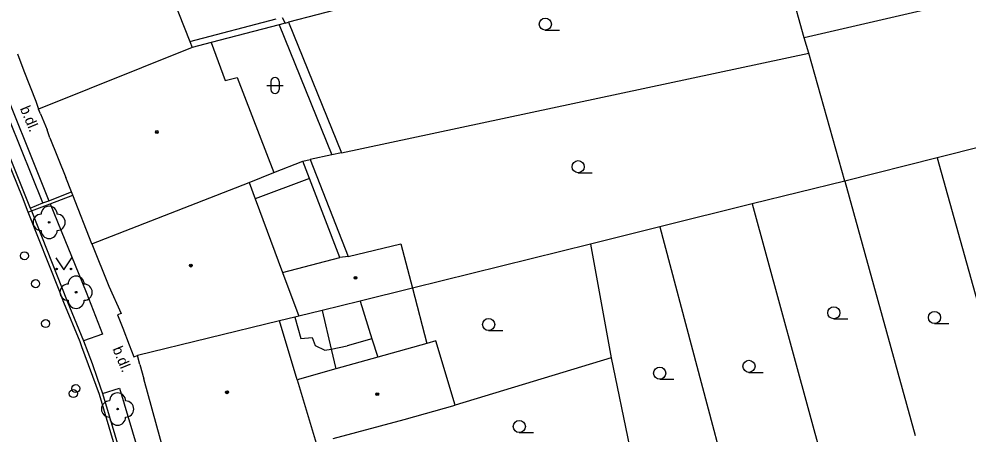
# Model space of a CAD drawing. Extents: x -596229 to -595156, y -1161237 to -1159376.
# Drawn here: x -595643 to -595584.2, y -1160714.7 to -1160689 of the extents above; entities that cross this region are included whole.
import ezdxf

# ---------------------------------------------------------------- set-up
doc = ezdxf.new("R2010")
doc.units = 0
for name, color, linetype in [('DOP - kresba z DSPS bez souradnic', 7, 'Continuous'), ('DOP - rozhrani ploch obecne', 7, 'Continuous'), ('Level 22', 7, 'Continuous'), ('Level 28', 7, 'Continuous'), ('Level 36', 7, 'Continuous'), ('Level 39', 7, 'Continuous'), ('Specificka linie pasportu komunikaci', 7, 'Continuous'), ('TM - budovy zdene_ betonove - VP', 7, 'Continuous'), ('TM - chodniky - VP', 7, 'Continuous'), ('TM - komunikace - VP', 7, 'Continuous'), ('TM - letecke snimky - pomocna linie', 7, 'Continuous'), ('TM - popis povrchu', 7, 'Continuous'), ('TM - rozhrani ploch obecne - VP', 7, 'Continuous'), ('TM - vstup do budovy - zdene_ betonove', 7, 'Continuous')]:
    doc.layers.add(name, color=color, linetype=linetype)

msp = doc.modelspace()

# ---------------------------------------------------------------- linework, layer by layer
at = {"layer": 'DOP - kresba z DSPS bez souradnic'}
for points in [[(-595632.41, -1160690.37), (-595627.05, -1160688.96)], [(-595626.86, -1160689.32), (-595623.6, -1160697.38)], [(-595624.99, -1160698.85), (-595625.4, -1160697.77)], [(-595624.99, -1160698.85), (-595628.36, -1160700.11)], [(-595623.11, -1160703.75), (-595624.99, -1160698.85)], [(-595625.9, -1160707.45), (-595625.52, -1160708.77)], [(-595625.52, -1160708.77), (-595624.83, -1160708.71)], [(-595624.83, -1160708.71), (-595624.64, -1160709.21)], [(-595621.12, -1160708.79), (-595622.65, -1160709.22)], [(-595624.64, -1160709.21), (-595624.03, -1160709.49)], [(-595623.65, -1160709.42), (-595622.65, -1160709.22)], [(-595624.03, -1160709.49), (-595623.65, -1160709.42)]]:
    msp.add_lwpolyline(points, dxfattribs=at)
at = {"layer": 'DOP - rozhrani ploch obecne'}
for points in [[(-595594.33, -1160690.13), (-595596.76, -1160681.44)], [(-595566.77, -1160683.74), (-595594.33, -1160690.13)], [(-595622.77, -1160688.25), (-595626.28, -1160689.17)], [(-595626.86, -1160689.32), (-595631.08, -1160690.43)], [(-595626.5, -1160689.23), (-595626.86, -1160689.32)], [(-595626.69, -1160688.87), (-595626.5, -1160689.23)], [(-595626.5, -1160689.23), (-595626.28, -1160689.17)], [(-595626.28, -1160689.17), (-595623.01, -1160697.26)], [(-595594.06, -1160691.08), (-595594.33, -1160690.13)], [(-595623.01, -1160697.26), (-595594.06, -1160691.08)], [(-595591.82, -1160699.01), (-595594.06, -1160691.08)], [(-595580.36, -1160696.13), (-595586.09, -1160697.58)], [(-595623.6, -1160697.38), (-595624.95, -1160697.67)], [(-595623.01, -1160697.26), (-595623.6, -1160697.38)], [(-595586.09, -1160697.58), (-595591.82, -1160699.01)], [(-595586.09, -1160697.58), (-595580.74, -1160716.72)], [(-595627.19, -1160698.48), (-595625.4, -1160697.77)], [(-595625.4, -1160697.77), (-595624.95, -1160697.67)], [(-595624.95, -1160697.67), (-595622.59, -1160703.68)], [(-595591.82, -1160699.01), (-595597.56, -1160700.43)], [(-595591.82, -1160699.01), (-595587.46, -1160714.78)], [(-595597.56, -1160700.43), (-595603.28, -1160701.85)], [(-595597.56, -1160700.43), (-595593.2, -1160716.36)], [(-595603.28, -1160701.85), (-595607.58, -1160702.92)], [(-595603.28, -1160701.85), (-595598.69, -1160719.12)], [(-595607.58, -1160702.92), (-595618.61, -1160705.65)], [(-595607.58, -1160702.92), (-595606.29, -1160709.97)], [(-595621.84, -1160706.46), (-595621.12, -1160708.79)], [(-595621.12, -1160708.79), (-595620.76, -1160709.92)], [(-595606.29, -1160709.97), (-595615.96, -1160712.9)], [(-595606.29, -1160709.97), (-595605.16, -1160715.46)]]:
    msp.add_lwpolyline(points, dxfattribs=at)
at = {"layer": 'Level 22'}
for centre in [(-595641.12, -1160701.57), (-595639.45, -1160705.9), (-595636.88, -1160713.14)]:
    msp.add_circle(centre, 0.05, dxfattribs=at)
for centre, start, end in [((-595641.12, -1160701.07), 0, 180), ((-595641.62, -1160701.57), 90, 270), ((-595640.62, -1160701.57), 270, 90), ((-595641.12, -1160702.07), 180, 0), ((-595639.45, -1160705.4), 0, 180), ((-595639.95, -1160705.9), 90, 270), ((-595638.95, -1160705.9), 270, 90), ((-595639.45, -1160706.4), 180, 0), ((-595636.88, -1160712.64), 0, 180), ((-595637.38, -1160713.14), 90, 270), ((-595636.38, -1160713.14), 270, 90), ((-595636.88, -1160713.64), 180, 0)]:
    msp.add_arc(centre, 0.5, start, end, dxfattribs=at)
at = {"layer": 'Level 28'}
for centre in [(-595642.65, -1160703.64), (-595641.96, -1160705.37), (-595641.34, -1160707.84), (-595639.47, -1160711.87), (-595639.62, -1160712.18)]:
    msp.add_circle(centre, 0.25, dxfattribs=at)
at = {"layer": 'Level 36'}
for p, q in [((-595610.38, -1160689.655), (-595609.505, -1160689.655)), ((-595627.376, -1160692.836), (-595627.376, -1160693.336)), ((-595626.876, -1160692.836), (-595626.876, -1160693.336)), ((-595627.626, -1160693.086), (-595626.626, -1160693.086)), ((-595608.34, -1160698.495), (-595607.465, -1160698.495)), ((-595592.5, -1160707.545), (-595591.625, -1160707.545)), ((-595586.26, -1160707.845), (-595585.385, -1160707.845)), ((-595613.89, -1160708.275), (-595613.015, -1160708.275)), ((-595597.76, -1160710.865), (-595596.885, -1160710.865)), ((-595603.29, -1160711.295), (-595602.415, -1160711.295)), ((-595611.99, -1160714.595), (-595611.115, -1160714.595))]:
    msp.add_line(p, q, dxfattribs=at)
msp.add_lwpolyline([(-595640.71, -1160703.76), (-595640.21, -1160704.51), (-595639.71, -1160703.76)], dxfattribs=at)
for centre, radius in [((-595610.38, -1160689.28), 0.375), ((-595608.34, -1160698.12), 0.375), ((-595640.66, -1160704.46), 0.05), ((-595639.761, -1160704.46), 0.05), ((-595592.5, -1160707.17), 0.375), ((-595613.89, -1160707.9), 0.375), ((-595586.26, -1160707.47), 0.375), ((-595603.29, -1160710.92), 0.375), ((-595597.76, -1160710.49), 0.375), ((-595611.99, -1160714.22), 0.375)]:
    msp.add_circle(centre, radius, dxfattribs=at)
for centre, start, end in [((-595627.126, -1160692.836), 0, 180), ((-595627.126, -1160693.336), 180, 0)]:
    msp.add_arc(centre, 0.25, start, end, dxfattribs=at)
at = {"layer": 'Level 39'}
for centre, radius in [((-595634.45, -1160695.97), 0.09), ((-595634.45, -1160695.97), 0.0398), ((-595632.34, -1160704.25), 0.09), ((-595632.34, -1160704.25), 0.0398), ((-595622.14, -1160705.01), 0.09), ((-595622.14, -1160705.01), 0.0398), ((-595630.1, -1160712.1), 0.09), ((-595630.1, -1160712.1), 0.0398), ((-595620.79, -1160712.22), 0.09), ((-595620.79, -1160712.22), 0.0398)]:
    msp.add_circle(centre, radius, dxfattribs=at)
at = {"layer": 'Specificka linie pasportu komunikaci'}
for points in [[(-595642.42, -1160700.93), (-595642.78, -1160700.01), (-595645.62, -1160693.02), (-595646, -1160692.09), (-595648.74, -1160685.31), (-595649.17, -1160684.26), (-595652.36, -1160676.32), (-595652.68, -1160675.53), (-595654.23, -1160671.74), (-595654.56, -1160670.76), (-595656.72, -1160665.5), (-595657.08, -1160664.59), (-595660.05, -1160657.27), (-595663.27, -1160649.28)], [(-595642.42, -1160700.93), (-595642.22, -1160700.86)], [(-595627.8, -1160747.14), (-595627.92, -1160746.75), (-595628.23, -1160745.75), (-595628.89, -1160743.54), (-595629.12, -1160742.77), (-595629.17, -1160742.62), (-595631.43, -1160734.75), (-595632.93, -1160729.53), (-595632.97, -1160729.4), (-595634.92, -1160722.7), (-595635.38, -1160721.09), (-595635.66, -1160720.13), (-595638.01, -1160712.24), (-595639.09, -1160709.28), (-595639.2, -1160708.98), (-595640.2, -1160706.53), (-595640.5, -1160705.78), (-595642.42, -1160700.93)]]:
    msp.add_lwpolyline(points, dxfattribs=at)
at = {"layer": 'TM - budovy zdene_ betonove - VP'}
for points in [[(-595635.88, -1160681.57), (-595632.41, -1160690.37)], [(-595632.41, -1160690.37), (-595632.26, -1160690.74)], [(-595631.08, -1160690.43), (-595632.26, -1160690.74)], [(-595631.08, -1160690.43), (-595630.22, -1160692.78)], [(-595643.09, -1160691.13), (-595642.69, -1160692.17)], [(-595632.26, -1160690.74), (-595641.78, -1160694.55)], [(-595630.22, -1160692.78), (-595629.48, -1160692.6)], [(-595629.48, -1160692.6), (-595627.19, -1160698.48)], [(-595641.95, -1160694.06), (-595641.78, -1160694.55)], [(-595641.65, -1160694.85), (-595641.78, -1160694.55)], [(-595641.08, -1160696.33), (-595641.24, -1160695.83)], [(-595639.74, -1160699.68), (-595640.09, -1160698.78)], [(-595628.73, -1160699.09), (-595627.19, -1160698.48)], [(-595638.47, -1160702.91), (-595628.73, -1160699.09)], [(-595628.73, -1160699.09), (-595628.36, -1160700.11)], [(-595639.66, -1160699.88), (-595639.74, -1160699.68)], [(-595638.47, -1160702.91), (-595639.66, -1160699.88)], [(-595628.36, -1160700.11), (-595626.66, -1160704.67)], [(-595622.59, -1160703.68), (-595619.33, -1160702.91)], [(-595619.33, -1160702.91), (-595618.61, -1160705.65)], [(-595626.66, -1160704.67), (-595623.11, -1160703.75)], [(-595622.59, -1160703.68), (-595623.11, -1160703.75)], [(-595626.66, -1160704.67), (-595625.65, -1160707.39)], [(-595637.42, -1160705.52), (-595636.66, -1160707.21)], [(-595618.61, -1160705.65), (-595621.84, -1160706.46)], [(-595621.84, -1160706.46), (-595624.21, -1160707.04)], [(-595624.21, -1160707.04), (-595625.65, -1160707.39)], [(-595636.66, -1160707.21), (-595636.89, -1160707.3)], [(-595636.89, -1160707.3), (-595636.56, -1160708.12)], [(-595625.9, -1160707.45), (-595626.85, -1160707.68)], [(-595625.65, -1160707.39), (-595625.9, -1160707.45)], [(-595626.85, -1160707.68), (-595635.64, -1160709.82)], [(-595625.76, -1160711.32), (-595626.85, -1160707.68)], [(-595636.16, -1160709.16), (-595635.87, -1160709.91)], [(-595617.71, -1160709.07), (-595620.76, -1160709.92)], [(-595617.16, -1160708.91), (-595617.71, -1160709.07)], [(-595615.96, -1160712.9), (-595617.16, -1160708.91)], [(-595635.87, -1160709.91), (-595635.64, -1160709.82)], [(-595635.51, -1160710.37), (-595635.64, -1160709.82)], [(-595620.76, -1160709.92), (-595623.36, -1160710.65)], [(-595623.36, -1160710.65), (-595625.76, -1160711.32)], [(-595633.47, -1160717.74), (-595635.26, -1160711.26)], [(-595625.76, -1160711.32), (-595624.58, -1160715.26)], [(-595619.12, -1160713.79), (-595615.96, -1160712.9)], [(-595623.52, -1160714.97), (-595619.12, -1160713.79)]]:
    msp.add_lwpolyline(points, dxfattribs=at)
at = {"layer": 'TM - chodniky - VP'}
for points in [[(-595642.22, -1160700.86), (-595641.05, -1160700.43)], [(-595641.05, -1160700.43), (-595638.83, -1160705.9), (-595637.81, -1160708.49), (-595638.99, -1160708.92)], [(-595637.82, -1160712.18), (-595636.77, -1160711.85), (-595634.41, -1160719.75)]]:
    msp.add_lwpolyline(points, dxfattribs=at)
at = {"layer": 'TM - komunikace - VP'}
for points in [[(-595645.72, -1160692.2), (-595645.42, -1160692.94), (-595642.29, -1160700.68)], [(-595642.29, -1160700.68), (-595642.22, -1160700.86)], [(-595642.22, -1160700.86), (-595640, -1160706.45), (-595638.99, -1160708.92)], [(-595638.99, -1160708.92), (-595638.46, -1160710.31), (-595638.14, -1160711.22)], [(-595638.14, -1160711.22), (-595637.82, -1160712.18)], [(-595637.82, -1160712.18), (-595635.45, -1160720.07)]]:
    msp.add_lwpolyline(points, dxfattribs=at)
at = {"layer": 'TM - letecke snimky - pomocna linie'}
for points in [[(-595618.61, -1160705.65), (-595617.71, -1160709.07)], [(-595624.21, -1160707.04), (-595623.65, -1160709.42)], [(-595623.65, -1160709.42), (-595623.36, -1160710.65)]]:
    msp.add_lwpolyline(points, dxfattribs=at)
at = {"layer": 'TM - rozhrani ploch obecne - VP'}
for points in [[(-595644.56, -1160691.73), (-595641.14, -1160700.23)], [(-595641.52, -1160700.36), (-595644.93, -1160691.88)], [(-595641.14, -1160700.23), (-595639.74, -1160699.68)], [(-595641.05, -1160700.43), (-595639.66, -1160699.88)], [(-595642.29, -1160700.68), (-595641.52, -1160700.36)], [(-595641.52, -1160700.36), (-595641.14, -1160700.23)]]:
    msp.add_lwpolyline(points, dxfattribs=at)
at = {"layer": 'TM - vstup do budovy - zdene_ betonove'}
for points in [[(-595642.69, -1160692.17), (-595641.95, -1160694.06)], [(-595641.65, -1160694.85), (-595641.24, -1160695.83)], [(-595641.08, -1160696.33), (-595640.09, -1160698.78)], [(-595638.47, -1160702.91), (-595637.42, -1160705.52)], [(-595636.56, -1160708.12), (-595636.16, -1160709.16)], [(-595635.51, -1160710.37), (-595635.26, -1160711.26)]]:
    msp.add_lwpolyline(points, dxfattribs=at)

# ---------------------------------------------------------------- texts
at = {"layer": 'TM - popis povrchu'}
for p in [(-595642.94, -1160694.51), (-595637.21, -1160709.41)]:
    msp.add_text('b.dl.', height=0.65, rotation=292.6, dxfattribs=at).set_placement(p)

doc.saveas('drawing.dxf')
